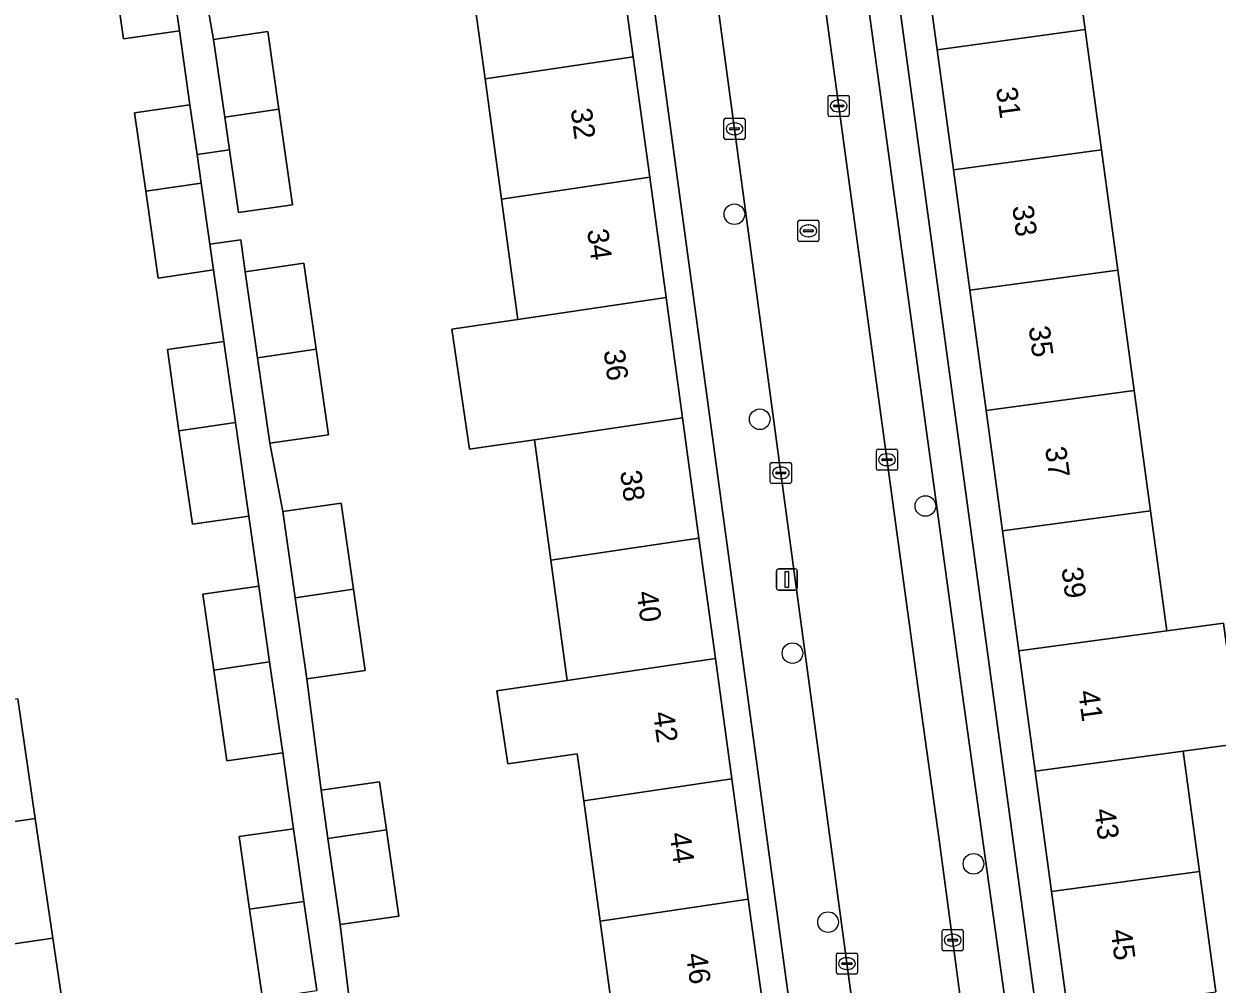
# Model space of a CAD drawing. Extents: x 159053 to 160042, y 380449 to 381423.
# Drawn here: x 159646.2 to 159702.8, y 381035 to 381080.5 of the extents above; entities that cross this region are included whole.
import ezdxf

# ---------------------------------------------------------------- set-up
doc = ezdxf.new("R2010")
doc.units = 0
for name, color, linetype in [('IMGEO_Boom', 7, 'Continuous'), ('IMGEO_Erf', 7, 'Continuous'), ('IMGEO_Kolk', 7, 'Continuous'), ('IMGEO_Lichtmast', 7, 'Continuous'), ('IMGEO_Pand', 7, 'Continuous'), ('IMGEO_Pand_nummerreeks', 7, 'Continuous'), ('IMGEO_Parkeervlak_open', 7, 'Continuous'), ('IMGEO_Rijbaan_lokaal_open', 7, 'Continuous'), ('IMGEO_Rioolput', 7, 'Continuous'), ('IMGEO_Voetpad_open', 7, 'Continuous')]:
    doc.layers.add(name, color=color, linetype=linetype)

msp = doc.modelspace()

# ---------------------------------------------------------------- linework, layer by layer
at = {"layer": 'IMGEO_Boom'}
for centre in [(159679.876, 381071.512), (159681.078, 381061.792), (159688.93, 381057.678), (159682.628, 381050.702), (159691.207, 381040.714), (159684.314, 381037.95)]:
    msp.add_circle(centre, 0.489, dxfattribs=at)
at = {"layer": 'IMGEO_Erf'}
for points in [[(159689.522, 381131.594), (159690.178, 381126.772), (159690.3, 381125.874), (159690.432, 381124.903), (159693.498, 381125.319), (159694.139, 381120.603), (159691.075, 381120.173), (159691.85, 381114.471), (159692.625, 381108.77), (159693.4, 381103.068), (159694.176, 381097.366), (159694.951, 381091.665), (159695.726, 381085.963), (159696.501, 381080.262), (159697.276, 381074.56), (159698.051, 381068.859), (159698.826, 381063.158), (159699.601, 381057.456), (159700.376, 381051.754), (159703.053, 381052.117), (159703.826, 381046.415), (159701.151, 381046.053), (159701.927, 381040.351), (159702.702, 381034.65)], [(159668.058, 381077.936), (159667.279, 381083.642), (159666.5, 381089.347), (159665.721, 381095.053), (159662.78, 381094.62), (159662.065, 381094.515), (159661.292, 381099.764), (159662.007, 381099.87), (159665.003, 381100.311), (159664.942, 381100.757), (159664.163, 381106.463), (159663.384, 381112.168), (159662.605, 381117.874), (159660.23, 381117.524), (159659.451, 381123.229), (159661.826, 381123.579), (159661.703, 381124.481), (159661.027, 381129.435), (159660.884, 381129.414)], [(159657.503, 381034.336), (159656.898, 381038.558), (159656.405, 381042.002), (159658.979, 381042.37), (159658.464, 381045.97), (159655.811, 381045.591), (159655.195, 381049.898), (159654.68, 381053.494), (159657.333, 381053.873), (159656.858, 381057.193), (159654.184, 381056.81), (159653.549, 381061.248), (159652.999, 381065.093), (159655.672, 381065.485), (159655.188, 381068.871), (159652.567, 381068.486), (159651.977, 381072.607), (159651.445, 381076.319), (159654.068, 381076.694), (159653.566, 381080.205), (159650.924, 381079.827), (159650.334, 381083.957)], [(159654.792, 381082.052), (159655.188, 381079.801), (159657.753, 381080.168), (159658.278, 381076.494), (159658.927, 381071.957), (159656.363, 381071.591), (159655.938, 381074.566), (159654.404, 381074.349), (159654.598, 381072.992), (159655.014, 381070.088), (159656.473, 381070.295), (159656.689, 381068.788), (159659.466, 381069.185), (159660.048, 381065.116), (159660.63, 381061.055), (159657.853, 381060.658), (159658.467, 381057.411), (159661.243, 381057.808), (159661.826, 381053.735), (159662.378, 381049.879), (159659.601, 381049.482), (159660.281, 381044.208), (159663.057, 381044.605), (159663.383, 381042.327), (159663.97, 381038.231), (159661.193, 381037.834), (159661.583, 381034.589)], [(159674.291, 381032.293), (159673.512, 381037.999), (159672.733, 381043.704), (159672.428, 381045.933), (159669.134, 381045.448), (159668.622, 381048.92), (159671.953, 381049.41), (159671.175, 381055.114), (159670.395, 381060.82), (159668.069, 381060.478), (159667.324, 381060.369), (159666.486, 381066.065), (159667.23, 381066.175), (159669.616, 381066.526), (159668.837, 381072.231), (159668.058, 381077.936)], [(159645.905, 381048.535), (159646.738, 381042.862), (159647.57, 381037.189), (159648.403, 381031.515)]]:
    msp.add_lwpolyline(points, dxfattribs=at)
for points in [[(159689.487, 381079.312), (159688.712, 381085.013), (159687.937, 381090.715), (159687.162, 381096.417), (159686.387, 381102.118), (159685.611, 381107.82), (159684.836, 381113.521), (159684.061, 381119.223), (159683.286, 381124.925), (159682.491, 381130.773), (159681.977, 381130.689), (159681.022, 381130.534), (159695.018, 381027.623), (159696.487, 381027.823), (159695.688, 381033.7), (159694.913, 381039.401), (159694.138, 381045.103), (159693.363, 381050.805), (159692.588, 381056.506), (159691.812, 381062.208), (159691.037, 381067.91), (159690.262, 381073.61)], [(159669.393, 381130.571), (159668.05, 381130.466), (159668.849, 381124.614), (159669.628, 381118.909), (159670.407, 381113.203), (159671.186, 381107.498), (159671.965, 381101.792), (159672.744, 381096.087), (159673.523, 381090.382), (159674.302, 381084.676), (159675.081, 381078.971), (159675.86, 381073.265), (159676.639, 381067.56), (159677.418, 381061.855), (159678.197, 381056.149), (159678.976, 381050.444), (159679.755, 381044.738), (159680.534, 381039.033), (159681.313, 381033.327), (159682.113, 381027.469), (159683.353, 381027.651)]]:
    msp.add_lwpolyline(points, close=True, dxfattribs=at)
at = {"layer": 'IMGEO_Kolk'}
for p, q in [((159684.32, 381076.219), (159684.32, 381077.071)), ((159684.395, 381077.145), (159685.247, 381077.145)), ((159684.808, 381076.925), (159684.833, 381076.925)), ((159685.321, 381077.071), (159685.321, 381076.219)), ((159684.579, 381076.639), (159684.579, 381076.651)), ((159685.017, 381076.602), (159684.619, 381076.602)), ((159684.622, 381076.688), (159685.02, 381076.688)), ((159684.831, 381076.365), (159684.806, 381076.365)), ((159685.063, 381076.651), (159685.063, 381076.639)), ((159679.381, 381075.135), (159679.381, 381075.987)), ((159679.456, 381076.061), (159680.308, 381076.061)), ((159679.869, 381075.841), (159679.894, 381075.841)), ((159680.382, 381075.987), (159680.382, 381075.135)), ((159685.247, 381076.145), (159684.395, 381076.145)), ((159679.64, 381075.555), (159679.64, 381075.567)), ((159680.078, 381075.518), (159679.68, 381075.518)), ((159679.683, 381075.604), (159680.081, 381075.604)), ((159679.892, 381075.281), (159679.867, 381075.281)), ((159680.124, 381075.567), (159680.124, 381075.555)), ((159680.308, 381075.061), (159679.456, 381075.061)), ((159686.608, 381059.446), (159686.608, 381060.298)), ((159686.683, 381060.372), (159687.535, 381060.372)), ((159686.91, 381059.915), (159687.308, 381059.915)), ((159687.096, 381060.152), (159687.121, 381060.152)), ((159687.609, 381060.298), (159687.609, 381059.446)), ((159681.577, 381058.821), (159681.577, 381059.673)), ((159681.652, 381059.747), (159682.504, 381059.747)), ((159682.065, 381059.527), (159682.09, 381059.527)), ((159682.578, 381059.673), (159682.578, 381058.821)), ((159687.535, 381059.372), (159686.683, 381059.372)), ((159686.867, 381059.866), (159686.867, 381059.878)), ((159687.305, 381059.829), (159686.907, 381059.829)), ((159687.119, 381059.592), (159687.094, 381059.592)), ((159687.351, 381059.878), (159687.351, 381059.866)), ((159681.836, 381059.241), (159681.836, 381059.253)), ((159682.274, 381059.204), (159681.876, 381059.204)), ((159681.879, 381059.29), (159682.277, 381059.29)), ((159682.088, 381058.967), (159682.063, 381058.967)), ((159682.32, 381059.253), (159682.32, 381059.241)), ((159682.504, 381058.747), (159681.652, 381058.747)), ((159689.721, 381036.668), (159689.721, 381037.52)), ((159689.796, 381037.594), (159690.648, 381037.594)), ((159690.209, 381037.374), (159690.234, 381037.374)), ((159690.722, 381037.52), (159690.722, 381036.668)), ((159689.98, 381037.088), (159689.98, 381037.1)), ((159690.418, 381037.051), (159690.02, 381037.051)), ((159690.023, 381037.137), (159690.421, 381037.137)), ((159690.232, 381036.814), (159690.207, 381036.814)), ((159690.464, 381037.1), (159690.464, 381037.088)), ((159684.708, 381035.559), (159684.708, 381036.411)), ((159684.783, 381036.485), (159685.635, 381036.485)), ((159685.196, 381036.265), (159685.221, 381036.265)), ((159685.709, 381036.411), (159685.709, 381035.559)), ((159690.648, 381036.594), (159689.796, 381036.594)), ((159684.967, 381035.979), (159684.967, 381035.991)), ((159685.405, 381035.942), (159685.007, 381035.942)), ((159685.01, 381036.028), (159685.408, 381036.028)), ((159685.219, 381035.705), (159685.194, 381035.705)), ((159685.451, 381035.991), (159685.451, 381035.979)), ((159685.635, 381035.485), (159684.783, 381035.485))]:
    msp.add_line(p, q, dxfattribs=at)
for points in [[(159684.32, 381076.219), (159684.32, 381077.071)], [(159684.395, 381077.145), (159685.247, 381077.145)], [(159685.321, 381077.071), (159685.321, 381076.219)], [(159679.381, 381075.135), (159679.381, 381075.987)], [(159679.456, 381076.061), (159680.308, 381076.061)], [(159680.382, 381075.987), (159680.382, 381075.135)], [(159685.247, 381076.145), (159684.395, 381076.145)], [(159680.308, 381075.061), (159679.456, 381075.061)], [(159686.608, 381059.446), (159686.608, 381060.298)], [(159686.683, 381060.372), (159687.535, 381060.372)], [(159687.609, 381060.298), (159687.609, 381059.446)], [(159681.577, 381058.821), (159681.577, 381059.673)], [(159681.652, 381059.747), (159682.504, 381059.747)], [(159682.578, 381059.673), (159682.578, 381058.821)], [(159687.535, 381059.372), (159686.683, 381059.372)], [(159682.504, 381058.747), (159681.652, 381058.747)], [(159689.721, 381036.668), (159689.721, 381037.52)], [(159689.796, 381037.594), (159690.648, 381037.594)], [(159690.722, 381037.52), (159690.722, 381036.668)], [(159684.708, 381035.559), (159684.708, 381036.411)], [(159684.783, 381036.485), (159685.635, 381036.485)], [(159685.709, 381036.411), (159685.709, 381035.559)], [(159690.648, 381036.594), (159689.796, 381036.594)], [(159685.635, 381035.485), (159684.783, 381035.485)]]:
    msp.add_lwpolyline(points, dxfattribs=at)
for centre, radius, start, end in [((159684.397, 381077.069), 0.0765, 91.552, 178.448), ((159684.397, 381077.069), 0.0765, 91.552, 178.448), ((159685.245, 381077.069), 0.0765, 1.552, 88.448), ((159685.245, 381077.069), 0.0765, 1.552, 88.448), ((159684.619, 381076.648), 0.0403, 85.8775, 175.7526), ((159684.616, 381076.638), 0.0366, 178.938, 274.7102), ((159685.02, 381076.645), 0.043, 264.8664, 352.4533), ((159685.024, 381076.65), 0.0386, 1.7309, 96.639), ((159679.458, 381075.985), 0.0765, 91.552, 178.448), ((159679.458, 381075.985), 0.0765, 91.552, 178.448), ((159680.306, 381075.985), 0.0765, 1.552, 88.448), ((159680.306, 381075.985), 0.0765, 1.552, 88.448), ((159684.397, 381076.221), 0.0765, 181.552, 268.448), ((159684.397, 381076.221), 0.0765, 181.552, 268.448), ((159685.245, 381076.221), 0.0765, 271.552, 358.448), ((159685.245, 381076.221), 0.0765, 271.552, 358.448), ((159679.68, 381075.564), 0.0403, 85.8775, 175.7526), ((159679.677, 381075.554), 0.0366, 178.938, 274.7102), ((159680.081, 381075.561), 0.043, 264.8664, 352.4533), ((159680.085, 381075.566), 0.0386, 1.7309, 96.639), ((159679.458, 381075.137), 0.0765, 181.552, 268.448), ((159679.458, 381075.137), 0.0765, 181.552, 268.448), ((159680.306, 381075.137), 0.0765, 271.552, 358.448), ((159680.306, 381075.137), 0.0765, 271.552, 358.448), ((159686.685, 381060.296), 0.0765, 91.552, 178.448), ((159686.685, 381060.296), 0.0765, 91.552, 178.448), ((159686.907, 381059.875), 0.0403, 85.8775, 175.7526), ((159687.312, 381059.877), 0.0386, 1.7309, 96.639), ((159687.533, 381060.296), 0.0765, 1.552, 88.448), ((159687.533, 381060.296), 0.0765, 1.552, 88.448), ((159681.654, 381059.671), 0.0765, 91.552, 178.448), ((159681.654, 381059.671), 0.0765, 91.552, 178.448), ((159682.502, 381059.671), 0.0765, 1.552, 88.448), ((159682.502, 381059.671), 0.0765, 1.552, 88.448), ((159686.685, 381059.448), 0.0765, 181.552, 268.448), ((159686.685, 381059.448), 0.0765, 181.552, 268.448), ((159686.904, 381059.865), 0.0366, 178.938, 274.7102), ((159687.308, 381059.872), 0.043, 264.8664, 352.4533), ((159687.533, 381059.448), 0.0765, 271.552, 358.448), ((159687.533, 381059.448), 0.0765, 271.552, 358.448), ((159681.654, 381058.823), 0.0765, 181.552, 268.448), ((159681.654, 381058.823), 0.0765, 181.552, 268.448), ((159681.876, 381059.25), 0.0403, 85.8775, 175.7526), ((159681.873, 381059.24), 0.0366, 178.938, 274.7102), ((159682.277, 381059.247), 0.043, 264.8664, 352.4533), ((159682.281, 381059.252), 0.0386, 1.7309, 96.639), ((159682.502, 381058.823), 0.0765, 271.552, 358.448), ((159682.502, 381058.823), 0.0765, 271.552, 358.448), ((159689.798, 381037.518), 0.0765, 91.552, 178.448), ((159689.798, 381037.518), 0.0765, 91.552, 178.448), ((159690.646, 381037.518), 0.0765, 1.552, 88.448), ((159690.646, 381037.518), 0.0765, 1.552, 88.448), ((159690.02, 381037.097), 0.0403, 85.8775, 175.7526), ((159690.017, 381037.087), 0.0366, 178.938, 274.7102), ((159690.421, 381037.094), 0.043, 264.8664, 352.4533), ((159690.425, 381037.099), 0.0386, 1.7309, 96.639), ((159684.785, 381036.409), 0.0765, 91.552, 178.448), ((159684.785, 381036.409), 0.0765, 91.552, 178.448), ((159685.633, 381036.409), 0.0765, 1.552, 88.448), ((159685.633, 381036.409), 0.0765, 1.552, 88.448), ((159689.798, 381036.67), 0.0765, 181.552, 268.448), ((159689.798, 381036.67), 0.0765, 181.552, 268.448), ((159690.646, 381036.67), 0.0765, 271.552, 358.448), ((159690.646, 381036.67), 0.0765, 271.552, 358.448), ((159685.007, 381035.988), 0.0403, 85.8775, 175.7526), ((159685.004, 381035.978), 0.0366, 178.938, 274.7102), ((159685.408, 381035.985), 0.043, 264.8664, 352.4533), ((159685.412, 381035.99), 0.0386, 1.7309, 96.639), ((159684.785, 381035.561), 0.0765, 181.552, 268.448), ((159684.785, 381035.561), 0.0765, 181.552, 268.448), ((159685.633, 381035.561), 0.0765, 271.552, 358.448), ((159685.633, 381035.561), 0.0765, 271.552, 358.448)]:
    msp.add_arc(centre, radius, start, end, dxfattribs=at)
for centre, major_axis, ratio, start_param, end_param in [((159684.807, 381076.645), (-0.387, 0.002), 0.722429, 4.712389, 7.853982), ((159684.832, 381076.645), (-0.39, 0.002), 0.717154, 1.570796, 4.712389), ((159679.868, 381075.561), (-0.387, 0.002), 0.722429, 4.712389, 7.853982), ((159679.893, 381075.561), (-0.39, 0.002), 0.717154, 1.570796, 4.712389), ((159687.095, 381059.872), (-0.387, 0.002), 0.722429, 4.712389, 7.853982), ((159687.12, 381059.872), (-0.39, 0.002), 0.717154, 1.570796, 4.712389), ((159682.064, 381059.247), (-0.387, 0.002), 0.722429, 4.712389, 7.853982), ((159682.089, 381059.247), (-0.39, 0.002), 0.717154, 1.570796, 4.712389), ((159690.208, 381037.094), (-0.387, 0.002), 0.722429, 4.712389, 7.853982), ((159690.233, 381037.094), (-0.39, 0.002), 0.717154, 1.570796, 4.712389), ((159685.195, 381035.985), (-0.387, 0.002), 0.722429, 4.712389, 7.853982), ((159685.22, 381035.985), (-0.39, 0.002), 0.717154, 1.570796, 4.712389)]:
    msp.add_ellipse(centre, major_axis=major_axis, ratio=ratio, start_param=start_param, end_param=end_param, dxfattribs=at)
at = {"layer": 'IMGEO_Lichtmast'}
for p, q in [((159681.868, 381053.792), (159681.868, 381054.592)), ((159681.868, 381054.592), (159681.868, 381053.792)), ((159681.968, 381054.692), (159682.758, 381054.692)), ((159682.758, 381054.692), (159681.968, 381054.692)), ((159682.858, 381054.592), (159682.858, 381053.792)), ((159682.858, 381053.792), (159682.858, 381054.592)), ((159682.758, 381053.692), (159681.968, 381053.692)), ((159681.968, 381053.692), (159682.758, 381053.692))]:
    msp.add_line(p, q, dxfattribs=at)
msp.add_lwpolyline([(159682.288, 381054.567), (159682.438, 381054.567), (159682.438, 381053.817), (159682.288, 381053.817), (159682.288, 381054.567)], dxfattribs=at)
for centre, start, end in [((159681.968, 381054.592), 90, 180), ((159681.968, 381054.592), 90, 180), ((159682.758, 381054.592), 0, 90), ((159682.758, 381054.592), 360, 90), ((159681.968, 381053.792), 180, 270), ((159681.968, 381053.792), 180, 270), ((159682.758, 381053.792), 270, 0), ((159682.758, 381053.792), 270, 0)]:
    msp.add_arc(centre, 0.1, start, end, dxfattribs=at)
at = {"layer": 'IMGEO_Pand'}
for points in [[(159689.487, 381079.312), (159696.501, 381080.262), (159695.726, 381085.963), (159688.712, 381085.013)], [(159652.973, 381084.344), (159650.334, 381083.957), (159650.924, 381079.827), (159653.566, 381080.205)], [(159674.302, 381084.676), (159667.279, 381083.642), (159668.058, 381077.936), (159675.081, 381078.971)], [(159689.487, 381079.312), (159690.262, 381073.61), (159697.276, 381074.56), (159696.501, 381080.262)], [(159655.188, 381079.801), (159655.716, 381076.116), (159658.278, 381076.494), (159657.753, 381080.168)], [(159668.837, 381072.231), (159675.86, 381073.265), (159675.081, 381078.971), (159668.058, 381077.936)], [(159654.068, 381076.694), (159651.445, 381076.319), (159651.977, 381072.607), (159654.598, 381072.992), (159654.404, 381074.349)], [(159658.278, 381076.494), (159655.716, 381076.116), (159655.938, 381074.566), (159656.363, 381071.591), (159658.927, 381071.957)], [(159697.276, 381074.56), (159690.262, 381073.61), (159691.037, 381067.91), (159698.051, 381068.859)], [(159655.014, 381070.088), (159654.598, 381072.992), (159651.977, 381072.607), (159652.567, 381068.486), (159655.188, 381068.871)], [(159669.616, 381066.526), (159676.639, 381067.56), (159675.86, 381073.265), (159668.837, 381072.231)], [(159660.048, 381065.116), (159659.466, 381069.185), (159656.689, 381068.788), (159657.273, 381064.707)], [(159691.037, 381067.91), (159691.812, 381062.208), (159698.826, 381063.158), (159698.051, 381068.859)], [(159676.639, 381067.56), (159669.616, 381066.526), (159667.23, 381066.175), (159666.486, 381066.065), (159667.324, 381060.369), (159668.069, 381060.478), (159670.395, 381060.82), (159677.418, 381061.855)], [(159655.672, 381065.485), (159652.999, 381065.093), (159653.549, 381061.248), (159656.222, 381061.64)], [(159660.048, 381065.116), (159657.273, 381064.707), (159657.853, 381060.658), (159660.63, 381061.055)], [(159699.601, 381057.456), (159698.826, 381063.158), (159691.812, 381062.208), (159692.588, 381056.506)], [(159656.222, 381061.64), (159653.549, 381061.248), (159654.184, 381056.81), (159656.858, 381057.193)], [(159671.175, 381055.114), (159678.197, 381056.149), (159677.418, 381061.855), (159670.395, 381060.82)], [(159661.826, 381053.735), (159661.243, 381057.808), (159658.467, 381057.411), (159659.051, 381053.326)], [(159693.363, 381050.805), (159700.376, 381051.754), (159699.601, 381057.456), (159692.588, 381056.506)], [(159671.175, 381055.114), (159671.953, 381049.41), (159678.976, 381050.444), (159678.197, 381056.149)], [(159657.333, 381053.873), (159654.68, 381053.494), (159655.195, 381049.898), (159657.846, 381050.287)], [(159661.826, 381053.735), (159659.051, 381053.326), (159659.601, 381049.482), (159662.378, 381049.879)], [(159694.138, 381045.103), (159701.151, 381046.053), (159703.826, 381046.415), (159703.053, 381052.117), (159700.376, 381051.754), (159693.363, 381050.805)], [(159657.846, 381050.287), (159655.195, 381049.898), (159655.811, 381045.591), (159658.464, 381045.97)], [(159678.976, 381050.444), (159671.953, 381049.41), (159668.622, 381048.92), (159669.134, 381045.448), (159672.428, 381045.933), (159672.733, 381043.704), (159679.755, 381044.738)], [(159639.703, 381041.83), (159646.738, 381042.862), (159645.905, 381048.535), (159638.87, 381047.503)], [(159694.138, 381045.103), (159694.913, 381039.401), (159701.927, 381040.351), (159701.151, 381046.053)], [(159673.512, 381037.999), (159680.534, 381039.033), (159679.755, 381044.738), (159672.733, 381043.704)], [(159660.281, 381044.208), (159660.608, 381041.919), (159663.383, 381042.327), (159663.057, 381044.605)], [(159639.703, 381041.83), (159640.535, 381036.157), (159647.57, 381037.189), (159646.738, 381042.862)], [(159658.979, 381042.37), (159656.405, 381042.002), (159656.898, 381038.558), (159659.47, 381038.935)], [(159663.383, 381042.327), (159660.608, 381041.919), (159661.193, 381037.834), (159663.97, 381038.231)], [(159695.688, 381033.7), (159702.702, 381034.65), (159701.927, 381040.351), (159694.913, 381039.401)], [(159673.512, 381037.999), (159674.291, 381032.293), (159681.313, 381033.327), (159680.534, 381039.033)], [(159659.47, 381038.935), (159656.898, 381038.558), (159657.503, 381034.336), (159660.076, 381034.705)], [(159648.403, 381031.515), (159647.57, 381037.189), (159640.535, 381036.157), (159641.368, 381030.483)]]:
    msp.add_lwpolyline(points, close=True, dxfattribs=at)
at = {"layer": 'IMGEO_Parkeervlak_open'}
for points in [[(159693.064, 381031.721), (159690.677, 381048.834), (159684.168, 381096.521), (159679.729, 381129.583)], [(159677.704, 381129.311), (159679.398, 381116.693), (159679.778, 381113.869), (159682.144, 381096.247), (159683.125, 381089.062), (159683.492, 381086.37), (159688.653, 381048.555), (159689.604, 381041.734), (159691.441, 381027.917)]]:
    msp.add_lwpolyline(points, dxfattribs=at)
at = {"layer": 'IMGEO_Rijbaan_lokaal_open'}
msp.add_lwpolyline([(159691.234, 381003.753), (159691.59, 381001.381), (159695.018, 381001.889), (159694.531, 381005.393), (159694.287, 381006.515), (159692.295, 381021.493), (159691.614, 381026.377), (159691.446, 381027.813), (159691.441, 381027.917), (159689.604, 381041.734), (159688.653, 381048.555), (159683.492, 381086.37), (159678.493, 381085.883), (159686.517, 381026.277), (159687.185, 381021.364), (159688.989, 381008.512), (159689.262, 381006.55)], dxfattribs=at)
at = {"layer": 'IMGEO_Rioolput'}
for p, q in [((159682.958, 381071.223), (159683.81, 381071.223)), ((159682.883, 381070.297), (159682.883, 381071.149)), ((159683.142, 381070.717), (159683.142, 381070.729)), ((159683.58, 381070.68), (159683.182, 381070.68)), ((159683.185, 381070.766), (159683.583, 381070.766)), ((159683.371, 381071.003), (159683.396, 381071.003)), ((159683.626, 381070.729), (159683.626, 381070.717)), ((159683.884, 381071.149), (159683.884, 381070.297)), ((159683.81, 381070.223), (159682.958, 381070.223)), ((159683.394, 381070.443), (159683.369, 381070.443))]:
    msp.add_line(p, q, dxfattribs=at)
for points in [[(159682.958, 381071.223), (159683.81, 381071.223)], [(159682.883, 381070.297), (159682.883, 381071.149)], [(159683.884, 381071.149), (159683.884, 381070.297)], [(159683.81, 381070.223), (159682.958, 381070.223)]]:
    msp.add_lwpolyline(points, dxfattribs=at)
for centre, radius, start, end in [((159682.96, 381071.147), 0.0765, 91.552, 178.448), ((159682.96, 381071.147), 0.0765, 91.552, 178.448), ((159683.808, 381071.147), 0.0765, 1.552, 88.448), ((159683.808, 381071.147), 0.0765, 1.552, 88.448), ((159683.182, 381070.726), 0.0403, 85.8775, 175.7526), ((159683.179, 381070.716), 0.0366, 178.938, 274.7102), ((159683.583, 381070.723), 0.043, 264.8664, 352.4533), ((159683.587, 381070.728), 0.0386, 1.7309, 96.639), ((159682.96, 381070.299), 0.0765, 181.552, 268.448), ((159682.96, 381070.299), 0.0765, 181.552, 268.448), ((159683.808, 381070.299), 0.0765, 271.552, 358.448), ((159683.808, 381070.299), 0.0765, 271.552, 358.448)]:
    msp.add_arc(centre, radius, start, end, dxfattribs=at)
for centre, major_axis, ratio, start_param, end_param in [((159683.37, 381070.723), (-0.387, 0.002), 0.722429, 4.712389, 7.853982), ((159683.395, 381070.723), (-0.39, 0.002), 0.717154, 1.570796, 4.712389)]:
    msp.add_ellipse(centre, major_axis=major_axis, ratio=ratio, start_param=start_param, end_param=end_param, dxfattribs=at)
at = {"layer": 'IMGEO_Voetpad_open'}
for points in [[(159698.695, 381000.108), (159698.013, 381004.769), (159697.026, 381012.965), (159695.779, 381022.026), (159695.232, 381026.047), (159695.018, 381027.623), (159681.022, 381130.534), (159681.977, 381130.689), (159681.617, 381136.128), (159679.007, 381177.38)], [(159669.953, 381165.657), (159669.776, 381168.312), (159669.733, 381168.961), (159669.207, 381176.73), (159664.635, 381176.427), (159667.199, 381135.088), (159667.53, 381130.39), (159668.05, 381130.466), (159669.393, 381130.571), (159683.353, 381027.651), (159683.561, 381026.116), (159684.14, 381022.17), (159685.656, 381010.607), (159687.308, 380998.005), (159691.734, 380998.592)], [(159689.262, 381006.55), (159688.989, 381008.512), (159687.185, 381021.364), (159686.517, 381026.277), (159678.493, 381085.883), (159678.132, 381088.567), (159674.799, 381113.326), (159674.429, 381116.074), (159672.578, 381129.824)], [(159679.729, 381129.583), (159684.168, 381096.521), (159690.677, 381048.834), (159693.064, 381031.721)], [(159652.973, 381084.344), (159653.566, 381080.205), (159654.068, 381076.694), (159654.404, 381074.349), (159655.938, 381074.566), (159655.716, 381076.116), (159655.188, 381079.801), (159654.792, 381082.052)], [(159661.583, 381034.589), (159661.193, 381037.834), (159660.608, 381041.919), (159660.281, 381044.208), (159659.601, 381049.482), (159659.051, 381053.326), (159658.467, 381057.411), (159657.853, 381060.658), (159657.273, 381064.707), (159656.689, 381068.788), (159656.473, 381070.295), (159655.014, 381070.088), (159655.188, 381068.871), (159655.672, 381065.485), (159656.222, 381061.64), (159656.858, 381057.193), (159657.333, 381053.873), (159657.846, 381050.287), (159658.464, 381045.97), (159658.979, 381042.37), (159659.47, 381038.935), (159660.076, 381034.705)]]:
    msp.add_lwpolyline(points, dxfattribs=at)

# ---------------------------------------------------------------- texts
at = {"layer": 'IMGEO_Pand_nummerreeks'}
for s, rotation, p in [('31', 277.7419, (159692.279, 381077.484)), ('32', 277.775, (159672.11, 381076.484)), ('33', 277.7419, (159693.042, 381071.876)), ('34', 277.775, (159672.891, 381070.759)), ('35', 277.7419, (159693.819, 381066.157)), ('36', 277.7748, (159673.673, 381065.037)), ('37', 277.7419, (159694.597, 381060.438)), ('38', 277.775, (159674.455, 381059.312)), ('39', 277.7419, (159695.375, 381054.718)), ('40', 277.775, (159675.236, 381053.59)), ('41', 277.7419, (159696.167, 381048.887)), ('42', 277.7748, (159676.017, 381047.874)), ('43', 277.7419, (159696.93, 381043.279)), ('44', 277.775, (159676.797, 381042.149)), ('45', 277.7419, (159697.707, 381037.56)), ('46', 277.775, (159677.579, 381036.427))]:
    msp.add_text(s, height=1, rotation=rotation, dxfattribs=at).set_placement(p)

doc.saveas('drawing.dxf')
